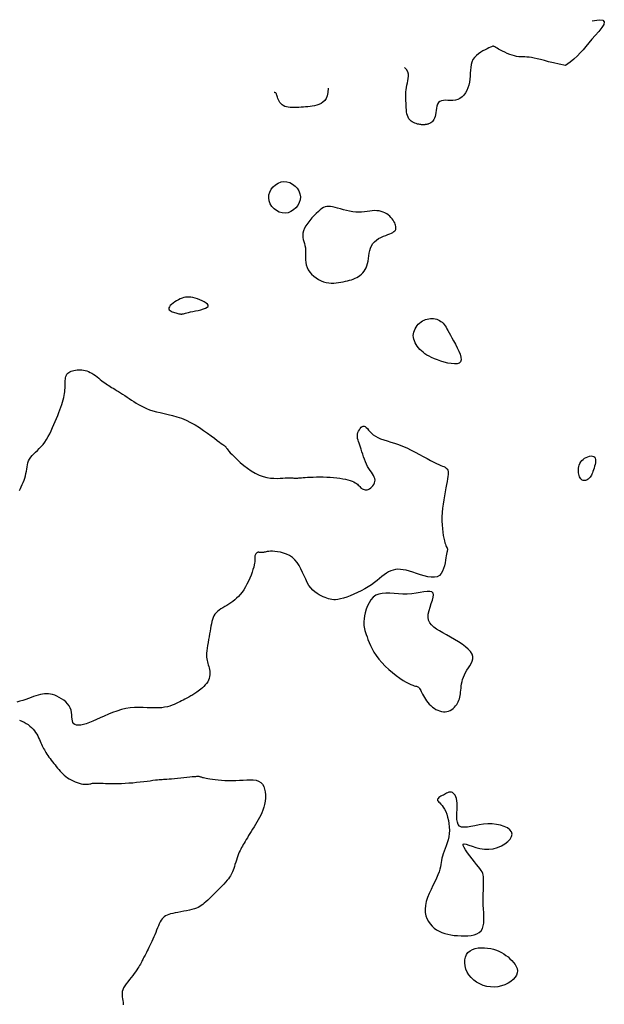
# Model space of a CAD drawing. Header units: millimetres. Extents: x 32690613 to 32693367, y 5343692 to 5344708.
# Tile 931 of 1009: x 32693018 to 32693035, y 5344614 to 5344642. Entities that reach past the tile are written whole.
import ezdxf

# ---------------------------------------------------------------- set-up
doc = ezdxf.new("R2010")
doc.units = ezdxf.units.MM
doc.header["$LTSCALE"] = 20
doc.layers.add('02-DGM_HL_491.00', color=62, linetype='Continuous')

msp = doc.modelspace()

# ---------------------------------------------------------------- linework, layer by layer
at = {"layer": '02-DGM_HL_491.00', "elevation": 491, "flags": 128}
for points in [[(32693034.283, 5344641.818), (32693034.472, 5344641.847), (32693034.579, 5344641.835), (32693034.619, 5344641.79), (32693034.604, 5344641.717), (32693034.548, 5344641.625), (32693034.465, 5344641.52), (32693034.367, 5344641.409), (32693034.269, 5344641.299), (32693034.181, 5344641.196), (32693034.101, 5344641.1), (32693034.025, 5344641.008), (32693033.947, 5344640.92), (32693033.864, 5344640.833), (32693033.77, 5344640.745), (32693033.661, 5344640.656), (32693033.532, 5344640.563)], [(32693033.532, 5344640.563), (32693033.354, 5344640.601), (32693033.197, 5344640.638), (32693033.06, 5344640.672), (32693032.94, 5344640.704), (32693032.834, 5344640.731), (32693032.741, 5344640.755), (32693032.659, 5344640.774), (32693032.585, 5344640.788), (32693032.517, 5344640.797), (32693032.453, 5344640.802), (32693032.394, 5344640.804), (32693032.336, 5344640.805), (32693032.28, 5344640.807), (32693032.223, 5344640.811), (32693032.165, 5344640.819), (32693032.103, 5344640.832), (32693032.038, 5344640.851), (32693031.971, 5344640.876), (32693031.903, 5344640.905), (32693031.836, 5344640.935), (32693031.772, 5344640.967), (32693031.713, 5344640.998), (32693031.66, 5344641.026), (32693031.616, 5344641.05), (32693031.581, 5344641.07), (32693031.554, 5344641.084), (32693031.535, 5344641.094), (32693031.522, 5344641.101), (32693031.515, 5344641.106), (32693031.511, 5344641.108), (32693031.509, 5344641.109), (32693031.509, 5344641.109), (32693031.508, 5344641.109), (32693031.507, 5344641.108), (32693031.502, 5344641.106), (32693031.494, 5344641.102), (32693031.48, 5344641.096), (32693031.459, 5344641.087), (32693031.43, 5344641.074), (32693031.391, 5344641.056), (32693031.342, 5344641.034), (32693031.285, 5344641.007), (32693031.223, 5344640.975), (32693031.159, 5344640.937), (32693031.096, 5344640.894), (32693031.037, 5344640.845), (32693030.985, 5344640.79), (32693030.943, 5344640.729), (32693030.912, 5344640.662), (32693030.892, 5344640.59), (32693030.879, 5344640.514), (32693030.872, 5344640.434), (32693030.867, 5344640.352), (32693030.863, 5344640.269), (32693030.857, 5344640.185), (32693030.845, 5344640.101), (32693030.827, 5344640.02), (32693030.802, 5344639.941), (32693030.77, 5344639.866), (32693030.731, 5344639.798), (32693030.686, 5344639.737), (32693030.636, 5344639.685), (32693030.579, 5344639.643), (32693030.518, 5344639.614), (32693030.451, 5344639.596), (32693030.382, 5344639.589), (32693030.311, 5344639.588), (32693030.241, 5344639.59), (32693030.175, 5344639.592), (32693030.113, 5344639.59), (32693030.058, 5344639.581), (32693030.012, 5344639.561), (32693029.977, 5344639.527), (32693029.951, 5344639.483), (32693029.932, 5344639.43), (32693029.918, 5344639.371), (32693029.908, 5344639.31), (32693029.9, 5344639.248), (32693029.891, 5344639.189), (32693029.881, 5344639.137), (32693029.867, 5344639.092), (32693029.85, 5344639.054), (32693029.831, 5344639.024), (32693029.81, 5344638.999), (32693029.788, 5344638.98), (32693029.765, 5344638.964), (32693029.743, 5344638.952), (32693029.722, 5344638.943), (32693029.702, 5344638.935), (32693029.684, 5344638.928), (32693029.666, 5344638.923), (32693029.65, 5344638.919), (32693029.635, 5344638.916), (32693029.62, 5344638.913), (32693029.605, 5344638.911), (32693029.591, 5344638.91), (32693029.576, 5344638.908), (32693029.56, 5344638.908), (32693029.543, 5344638.907), (32693029.525, 5344638.908), (32693029.505, 5344638.909), (32693029.482, 5344638.912), (32693029.455, 5344638.916), (32693029.426, 5344638.922), (32693029.392, 5344638.929), (32693029.356, 5344638.939), (32693029.319, 5344638.952), (32693029.281, 5344638.968), (32693029.243, 5344638.988), (32693029.208, 5344639.013), (32693029.176, 5344639.043), (32693029.149, 5344639.078), (32693029.126, 5344639.119), (32693029.109, 5344639.165), (32693029.096, 5344639.216), (32693029.086, 5344639.271), (32693029.08, 5344639.329), (32693029.075, 5344639.389), (32693029.072, 5344639.45), (32693029.069, 5344639.513), (32693029.067, 5344639.575), (32693029.065, 5344639.637), (32693029.064, 5344639.7), (32693029.065, 5344639.763), (32693029.067, 5344639.825), (32693029.072, 5344639.888), (32693029.08, 5344639.951), (32693029.091, 5344640.014), (32693029.106, 5344640.077), (32693029.121, 5344640.14), (32693029.133, 5344640.203), (32693029.139, 5344640.266), (32693029.135, 5344640.328), (32693029.118, 5344640.39), (32693029.084, 5344640.451), (32693029.03, 5344640.512)], [(32693026.885, 5344639.928), (32693026.882, 5344639.814), (32693026.864, 5344639.72), (32693026.834, 5344639.645), (32693026.794, 5344639.585), (32693026.745, 5344639.539), (32693026.69, 5344639.504), (32693026.631, 5344639.477), (32693026.569, 5344639.457), (32693026.507, 5344639.44), (32693026.445, 5344639.428), (32693026.383, 5344639.418), (32693026.321, 5344639.41), (32693026.259, 5344639.405), (32693026.196, 5344639.401), (32693026.134, 5344639.398), (32693026.071, 5344639.395), (32693026.009, 5344639.393), (32693025.947, 5344639.392), (32693025.887, 5344639.392), (32693025.829, 5344639.394), (32693025.774, 5344639.4), (32693025.723, 5344639.409), (32693025.676, 5344639.423), (32693025.634, 5344639.443), (32693025.598, 5344639.469), (32693025.567, 5344639.5), (32693025.541, 5344639.534), (32693025.519, 5344639.57), (32693025.5, 5344639.607), (32693025.485, 5344639.643), (32693025.473, 5344639.677), (32693025.463, 5344639.708), (32693025.454, 5344639.734), (32693025.446, 5344639.756), (32693025.439, 5344639.773), (32693025.43, 5344639.787), (32693025.421, 5344639.797), (32693025.41, 5344639.804), (32693025.396, 5344639.808), (32693025.378, 5344639.81)], [(32693018.251, 5344628.682), (32693018.275, 5344628.731), (32693018.3, 5344628.785), (32693018.327, 5344628.842), (32693018.353, 5344628.901), (32693018.377, 5344628.963), (32693018.4, 5344629.026), (32693018.418, 5344629.089), (32693018.432, 5344629.152), (32693018.443, 5344629.214), (32693018.453, 5344629.276), (32693018.463, 5344629.336), (32693018.474, 5344629.395), (32693018.488, 5344629.452), (32693018.507, 5344629.506), (32693018.533, 5344629.558), (32693018.566, 5344629.607), (32693018.606, 5344629.654), (32693018.651, 5344629.7), (32693018.7, 5344629.748), (32693018.752, 5344629.796), (32693018.805, 5344629.848), (32693018.858, 5344629.904), (32693018.91, 5344629.966), (32693018.96, 5344630.033), (32693019.008, 5344630.107), (32693019.053, 5344630.185), (32693019.096, 5344630.266), (32693019.138, 5344630.35), (32693019.177, 5344630.436), (32693019.215, 5344630.522), (32693019.252, 5344630.608), (32693019.287, 5344630.692), (32693019.32, 5344630.775), (32693019.352, 5344630.855), (32693019.381, 5344630.933), (32693019.408, 5344631.009), (32693019.433, 5344631.081), (32693019.455, 5344631.15), (32693019.473, 5344631.215), (32693019.488, 5344631.276), (32693019.501, 5344631.334), (32693019.51, 5344631.388), (32693019.517, 5344631.44), (32693019.522, 5344631.489), (32693019.526, 5344631.537), (32693019.528, 5344631.582), (32693019.529, 5344631.627), (32693019.53, 5344631.671), (32693019.531, 5344631.714), (32693019.533, 5344631.756), (32693019.536, 5344631.795), (32693019.542, 5344631.833), (32693019.55, 5344631.868), (32693019.563, 5344631.901), (32693019.58, 5344631.93), (32693019.603, 5344631.956), (32693019.63, 5344631.978), (32693019.661, 5344631.998), (32693019.696, 5344632.014), (32693019.734, 5344632.027), (32693019.774, 5344632.038), (32693019.817, 5344632.046), (32693019.86, 5344632.051), (32693019.905, 5344632.054), (32693019.95, 5344632.055), (32693019.996, 5344632.052), (32693020.042, 5344632.046), (32693020.089, 5344632.037), (32693020.136, 5344632.023), (32693020.184, 5344632.006), (32693020.231, 5344631.983), (32693020.279, 5344631.956), (32693020.327, 5344631.925), (32693020.375, 5344631.891), (32693020.421, 5344631.855), (32693020.467, 5344631.818), (32693020.512, 5344631.782), (32693020.555, 5344631.747), (32693020.596, 5344631.714), (32693020.636, 5344631.685), (32693020.674, 5344631.659), (32693020.711, 5344631.634), (32693020.749, 5344631.611), (32693020.788, 5344631.587), (32693020.828, 5344631.563), (32693020.871, 5344631.538), (32693020.917, 5344631.51), (32693020.967, 5344631.479), (32693021.021, 5344631.445), (32693021.077, 5344631.409), (32693021.136, 5344631.371), (32693021.197, 5344631.331), (32693021.26, 5344631.29), (32693021.323, 5344631.248), (32693021.388, 5344631.206), (32693021.452, 5344631.164), (32693021.517, 5344631.123), (32693021.584, 5344631.082), (32693021.655, 5344631.042), (32693021.729, 5344631.005), (32693021.807, 5344630.97), (32693021.892, 5344630.937), (32693021.983, 5344630.908), (32693022.082, 5344630.882), (32693022.187, 5344630.858), (32693022.298, 5344630.833), (32693022.414, 5344630.807), (32693022.535, 5344630.777), (32693022.658, 5344630.742), (32693022.784, 5344630.699), (32693022.911, 5344630.646), (32693023.038, 5344630.584), (32693023.164, 5344630.513), (32693023.286, 5344630.436), (32693023.403, 5344630.358), (32693023.514, 5344630.28), (32693023.615, 5344630.205), (32693023.706, 5344630.137), (32693023.783, 5344630.078), (32693023.847, 5344630.03), (32693023.898, 5344629.993), (32693023.938, 5344629.964), (32693023.968, 5344629.943), (32693023.99, 5344629.928), (32693024.006, 5344629.916), (32693024.016, 5344629.907), (32693024.024, 5344629.899), (32693024.03, 5344629.889), (32693024.037, 5344629.878), (32693024.046, 5344629.862), (32693024.06, 5344629.842), (32693024.08, 5344629.815), (32693024.108, 5344629.78), (32693024.148, 5344629.736), (32693024.199, 5344629.682), (32693024.265, 5344629.616), (32693024.343, 5344629.542), (32693024.431, 5344629.462), (32693024.528, 5344629.381), (32693024.631, 5344629.302), (32693024.739, 5344629.228), (32693024.849, 5344629.162), (32693024.959, 5344629.108), (32693025.067, 5344629.068), (32693025.172, 5344629.042), (32693025.274, 5344629.026), (32693025.37, 5344629.019), (32693025.461, 5344629.018), (32693025.545, 5344629.021), (32693025.621, 5344629.026), (32693025.688, 5344629.031), (32693025.746, 5344629.034), (32693025.795, 5344629.035), (32693025.836, 5344629.034), (32693025.871, 5344629.032), (32693025.901, 5344629.029), (32693025.927, 5344629.027), (32693025.95, 5344629.024), (32693025.972, 5344629.023), (32693025.993, 5344629.023), (32693026.015, 5344629.023), (32693026.039, 5344629.025), (32693026.067, 5344629.028), (32693026.1, 5344629.031), (32693026.14, 5344629.035), (32693026.188, 5344629.039), (32693026.245, 5344629.043), (32693026.312, 5344629.048), (32693026.389, 5344629.051), (32693026.473, 5344629.055), (32693026.563, 5344629.057), (32693026.657, 5344629.058), (32693026.753, 5344629.057), (32693026.85, 5344629.055), (32693026.946, 5344629.05), (32693027.039, 5344629.043), (32693027.129, 5344629.033), (32693027.215, 5344629.022), (32693027.296, 5344629.008), (32693027.372, 5344628.993), (32693027.441, 5344628.976), (32693027.504, 5344628.957), (32693027.559, 5344628.938), (32693027.605, 5344628.917), (32693027.645, 5344628.896), (32693027.679, 5344628.874), (32693027.708, 5344628.852), (32693027.733, 5344628.83), (32693027.756, 5344628.808), (32693027.778, 5344628.786), (32693027.799, 5344628.766), (32693027.821, 5344628.747), (32693027.844, 5344628.729), (32693027.869, 5344628.714), (32693027.894, 5344628.703), (32693027.922, 5344628.696), (32693027.95, 5344628.694), (32693027.98, 5344628.697), (32693028.012, 5344628.707), (32693028.046, 5344628.725), (32693028.08, 5344628.749), (32693028.112, 5344628.778), (32693028.142, 5344628.811), (32693028.167, 5344628.848), (32693028.187, 5344628.888), (32693028.199, 5344628.929), (32693028.202, 5344628.971), (32693028.196, 5344629.012), (32693028.18, 5344629.054), (32693028.158, 5344629.097), (32693028.13, 5344629.142), (32693028.098, 5344629.189), (32693028.064, 5344629.239), (32693028.029, 5344629.293), (32693027.995, 5344629.352), (32693027.963, 5344629.415), (32693027.934, 5344629.483), (32693027.907, 5344629.553), (32693027.882, 5344629.624), (32693027.858, 5344629.695), (32693027.835, 5344629.764), (32693027.814, 5344629.83), (32693027.794, 5344629.892), (32693027.774, 5344629.948), (32693027.755, 5344629.999), (32693027.739, 5344630.046), (32693027.725, 5344630.09), (32693027.715, 5344630.132), (32693027.709, 5344630.172), (32693027.709, 5344630.213), (32693027.713, 5344630.254), (32693027.724, 5344630.297), (32693027.741, 5344630.339), (32693027.762, 5344630.379), (32693027.787, 5344630.415), (32693027.814, 5344630.445), (32693027.843, 5344630.467), (32693027.872, 5344630.48), (32693027.901, 5344630.48), (32693027.929, 5344630.467), (32693027.957, 5344630.443), (32693027.987, 5344630.41), (32693028.02, 5344630.37), (32693028.057, 5344630.326), (32693028.1, 5344630.28), (32693028.151, 5344630.236), (32693028.21, 5344630.194), (32693028.279, 5344630.157), (32693028.357, 5344630.125), (32693028.444, 5344630.094), (32693028.538, 5344630.064), (32693028.639, 5344630.034), (32693028.745, 5344630), (32693028.856, 5344629.962), (32693028.971, 5344629.918), (32693029.089, 5344629.867), (32693029.208, 5344629.81), (32693029.326, 5344629.75), (32693029.442, 5344629.689), (32693029.553, 5344629.628), (32693029.658, 5344629.57), (32693029.755, 5344629.517), (32693029.843, 5344629.472), (32693029.919, 5344629.434), (32693029.985, 5344629.405), (32693030.041, 5344629.381), (32693030.088, 5344629.362), (32693030.128, 5344629.345), (32693030.16, 5344629.33), (32693030.186, 5344629.314), (32693030.207, 5344629.295), (32693030.224, 5344629.273), (32693030.236, 5344629.246), (32693030.244, 5344629.213), (32693030.247, 5344629.174), (32693030.247, 5344629.127), (32693030.243, 5344629.071), (32693030.234, 5344629.006), (32693030.221, 5344628.93), (32693030.205, 5344628.844), (32693030.185, 5344628.748), (32693030.165, 5344628.644), (32693030.143, 5344628.533), (32693030.123, 5344628.418), (32693030.105, 5344628.299), (32693030.09, 5344628.179), (32693030.08, 5344628.058), (32693030.075, 5344627.94), (32693030.075, 5344627.824), (32693030.08, 5344627.713), (32693030.088, 5344627.608), (32693030.099, 5344627.51), (32693030.112, 5344627.42), (32693030.127, 5344627.34), (32693030.142, 5344627.272), (32693030.157, 5344627.216), (32693030.171, 5344627.172), (32693030.184, 5344627.136), (32693030.196, 5344627.109), (32693030.207, 5344627.087), (32693030.216, 5344627.07), (32693030.222, 5344627.056), (32693030.226, 5344627.043), (32693030.227, 5344627.029), (32693030.226, 5344627.013), (32693030.223, 5344626.993), (32693030.217, 5344626.969), (32693030.21, 5344626.939), (32693030.202, 5344626.901), (32693030.193, 5344626.854), (32693030.183, 5344626.796), (32693030.173, 5344626.728), (32693030.16, 5344626.652), (32693030.144, 5344626.573), (32693030.121, 5344626.494), (32693030.092, 5344626.42), (32693030.053, 5344626.354), (32693030.004, 5344626.302), (32693029.941, 5344626.266), (32693029.865, 5344626.249), (32693029.777, 5344626.25), (32693029.681, 5344626.265), (32693029.578, 5344626.291), (32693029.472, 5344626.322), (32693029.366, 5344626.358), (32693029.262, 5344626.392), (32693029.164, 5344626.423), (32693029.073, 5344626.447), (32693028.989, 5344626.463), (32693028.911, 5344626.472), (32693028.838, 5344626.473), (32693028.77, 5344626.466), (32693028.705, 5344626.452), (32693028.642, 5344626.43), (32693028.581, 5344626.4), (32693028.519, 5344626.363), (32693028.457, 5344626.319), (32693028.394, 5344626.269), (32693028.327, 5344626.216), (32693028.257, 5344626.159), (32693028.182, 5344626.101), (32693028.101, 5344626.042), (32693028.013, 5344625.984), (32693027.918, 5344625.927), (32693027.817, 5344625.873), (32693027.714, 5344625.823), (32693027.61, 5344625.776), (32693027.507, 5344625.734), (32693027.409, 5344625.698), (32693027.317, 5344625.669), (32693027.234, 5344625.646), (32693027.162, 5344625.631), (32693027.099, 5344625.624), (32693027.044, 5344625.622), (32693026.994, 5344625.627), (32693026.947, 5344625.636), (32693026.902, 5344625.65), (32693026.856, 5344625.667), (32693026.807, 5344625.686), (32693026.754, 5344625.708), (32693026.698, 5344625.733), (32693026.639, 5344625.763), (32693026.579, 5344625.798), (32693026.519, 5344625.841), (32693026.46, 5344625.891), (32693026.404, 5344625.951), (32693026.352, 5344626.021), (32693026.304, 5344626.103), (32693026.26, 5344626.193), (32693026.217, 5344626.289), (32693026.173, 5344626.388), (32693026.128, 5344626.485), (32693026.078, 5344626.579), (32693026.023, 5344626.666), (32693025.96, 5344626.743), (32693025.888, 5344626.806), (32693025.81, 5344626.858), (32693025.727, 5344626.899), (32693025.642, 5344626.929), (32693025.558, 5344626.952), (32693025.476, 5344626.966), (32693025.401, 5344626.975), (32693025.333, 5344626.979), (32693025.276, 5344626.978), (32693025.228, 5344626.975), (32693025.187, 5344626.97), (32693025.154, 5344626.963), (32693025.126, 5344626.956), (32693025.102, 5344626.949), (32693025.081, 5344626.943), (32693025.061, 5344626.94), (32693025.042, 5344626.939), (32693025.023, 5344626.94), (32693025.005, 5344626.942), (32693024.986, 5344626.945), (32693024.969, 5344626.948), (32693024.952, 5344626.95), (32693024.935, 5344626.95), (32693024.92, 5344626.947), (32693024.905, 5344626.94), (32693024.89, 5344626.931), (32693024.877, 5344626.919), (32693024.866, 5344626.904), (32693024.856, 5344626.888), (32693024.847, 5344626.869), (32693024.841, 5344626.849), (32693024.837, 5344626.828), (32693024.836, 5344626.806), (32693024.835, 5344626.782), (32693024.836, 5344626.755), (32693024.835, 5344626.724), (32693024.833, 5344626.687), (32693024.828, 5344626.645), (32693024.819, 5344626.595), (32693024.805, 5344626.536), (32693024.785, 5344626.469), (32693024.76, 5344626.393), (32693024.731, 5344626.313), (32693024.696, 5344626.229), (32693024.658, 5344626.144), (32693024.617, 5344626.06), (32693024.573, 5344625.979), (32693024.527, 5344625.903), (32693024.479, 5344625.833), (32693024.429, 5344625.771), (32693024.378, 5344625.714), (32693024.326, 5344625.663), (32693024.273, 5344625.616), (32693024.219, 5344625.573), (32693024.164, 5344625.534), (32693024.108, 5344625.498), (32693024.052, 5344625.463), (32693023.997, 5344625.43), (32693023.942, 5344625.398), (32693023.89, 5344625.365), (32693023.841, 5344625.332), (32693023.796, 5344625.296), (32693023.755, 5344625.259), (32693023.721, 5344625.218), (32693023.692, 5344625.173), (32693023.669, 5344625.124), (32693023.65, 5344625.071), (32693023.635, 5344625.014), (32693023.622, 5344624.952), (32693023.61, 5344624.887), (32693023.599, 5344624.818), (32693023.586, 5344624.744), (32693023.572, 5344624.667), (32693023.557, 5344624.587), (32693023.542, 5344624.506), (32693023.527, 5344624.425), (32693023.513, 5344624.346), (32693023.502, 5344624.269), (32693023.493, 5344624.197), (32693023.487, 5344624.131), (32693023.486, 5344624.072), (32693023.489, 5344624.019), (32693023.494, 5344623.971), (32693023.502, 5344623.926), (32693023.512, 5344623.884), (32693023.523, 5344623.842), (32693023.535, 5344623.801), (32693023.547, 5344623.759), (32693023.558, 5344623.714), (32693023.567, 5344623.668), (32693023.574, 5344623.62), (32693023.578, 5344623.571), (32693023.578, 5344623.521), (32693023.572, 5344623.471), (32693023.561, 5344623.422), (32693023.543, 5344623.374), (32693023.518, 5344623.327), (32693023.487, 5344623.281), (32693023.451, 5344623.238), (32693023.411, 5344623.197), (32693023.37, 5344623.159), (32693023.329, 5344623.123), (32693023.289, 5344623.091), (32693023.251, 5344623.063), (32693023.216, 5344623.038), (32693023.185, 5344623.016), (32693023.156, 5344622.997), (32693023.129, 5344622.98), (32693023.102, 5344622.964), (32693023.075, 5344622.948), (32693023.047, 5344622.933), (32693023.018, 5344622.916), (32693022.986, 5344622.899), (32693022.952, 5344622.88), (32693022.915, 5344622.86), (32693022.875, 5344622.839), (32693022.833, 5344622.817), (32693022.788, 5344622.794), (32693022.741, 5344622.77), (32693022.691, 5344622.745), (32693022.639, 5344622.72), (32693022.583, 5344622.695), (32693022.523, 5344622.671), (32693022.459, 5344622.649), (32693022.389, 5344622.63), (32693022.313, 5344622.614), (32693022.231, 5344622.602), (32693022.141, 5344622.596), (32693022.043, 5344622.595), (32693021.939, 5344622.598), (32693021.828, 5344622.602), (32693021.713, 5344622.606), (32693021.594, 5344622.608), (32693021.472, 5344622.605), (32693021.349, 5344622.595), (32693021.224, 5344622.577), (32693021.101, 5344622.548), (32693020.978, 5344622.51), (32693020.857, 5344622.466), (32693020.739, 5344622.418), (32693020.623, 5344622.367), (32693020.512, 5344622.317), (32693020.405, 5344622.268), (32693020.304, 5344622.224), (32693020.209, 5344622.186), (32693020.12, 5344622.155), (32693020.039, 5344622.132), (32693019.966, 5344622.117), (32693019.901, 5344622.111), (32693019.847, 5344622.114), (32693019.802, 5344622.128), (32693019.768, 5344622.153), (32693019.746, 5344622.188), (32693019.732, 5344622.234), (32693019.724, 5344622.286), (32693019.719, 5344622.345), (32693019.714, 5344622.407), (32693019.706, 5344622.472), (32693019.692, 5344622.536), (32693019.67, 5344622.599), (32693019.637, 5344622.659), (32693019.595, 5344622.715), (32693019.544, 5344622.766), (32693019.488, 5344622.813), (32693019.427, 5344622.855), (32693019.364, 5344622.892), (32693019.3, 5344622.924), (32693019.237, 5344622.949), (32693019.177, 5344622.969), (32693019.118, 5344622.983), (32693019.062, 5344622.991), (32693019.006, 5344622.993), (32693018.95, 5344622.991), (32693018.893, 5344622.984), (32693018.835, 5344622.972), (32693018.774, 5344622.955), (32693018.711, 5344622.935), (32693018.645, 5344622.911), (32693018.575, 5344622.886), (32693018.502, 5344622.859), (32693018.425, 5344622.832), (32693018.345, 5344622.806), (32693018.26, 5344622.781), (32693018.172, 5344622.76)], [(32693018.252, 5344622.251), (32693018.32, 5344622.226), (32693018.382, 5344622.198), (32693018.441, 5344622.165), (32693018.494, 5344622.128), (32693018.544, 5344622.089), (32693018.589, 5344622.047), (32693018.631, 5344622.002), (32693018.668, 5344621.956), (32693018.702, 5344621.909), (32693018.732, 5344621.86), (32693018.76, 5344621.812), (32693018.785, 5344621.763), (32693018.809, 5344621.715), (32693018.83, 5344621.669), (32693018.85, 5344621.624), (32693018.869, 5344621.581), (32693018.888, 5344621.54), (32693018.907, 5344621.5), (32693018.926, 5344621.461), (32693018.946, 5344621.422), (32693018.967, 5344621.384), (32693018.99, 5344621.345), (32693019.015, 5344621.305), (32693019.043, 5344621.263), (32693019.073, 5344621.221), (32693019.105, 5344621.178), (32693019.139, 5344621.134), (32693019.174, 5344621.089), (32693019.209, 5344621.045), (32693019.245, 5344621.001), (32693019.28, 5344620.957), (32693019.315, 5344620.915), (32693019.35, 5344620.872), (32693019.386, 5344620.831), (32693019.423, 5344620.791), (32693019.461, 5344620.753), (32693019.502, 5344620.715), (32693019.546, 5344620.68), (32693019.593, 5344620.645), (32693019.645, 5344620.613), (32693019.699, 5344620.583), (32693019.755, 5344620.555), (32693019.812, 5344620.53), (32693019.869, 5344620.508), (32693019.925, 5344620.49), (32693019.978, 5344620.476), (32693020.027, 5344620.466), (32693020.072, 5344620.461), (32693020.113, 5344620.459), (32693020.15, 5344620.461), (32693020.183, 5344620.465), (32693020.215, 5344620.47), (32693020.243, 5344620.477), (32693020.27, 5344620.483), (32693020.296, 5344620.488), (32693020.321, 5344620.491), (32693020.347, 5344620.493), (32693020.375, 5344620.494), (32693020.406, 5344620.494), (32693020.441, 5344620.493), (32693020.483, 5344620.491), (32693020.532, 5344620.489), (32693020.59, 5344620.487), (32693020.657, 5344620.485), (32693020.734, 5344620.484), (32693020.818, 5344620.483), (32693020.909, 5344620.483), (32693021.005, 5344620.484), (32693021.105, 5344620.486), (32693021.209, 5344620.491), (32693021.314, 5344620.497), (32693021.42, 5344620.505), (32693021.525, 5344620.515), (32693021.628, 5344620.527), (32693021.727, 5344620.538), (32693021.821, 5344620.55), (32693021.907, 5344620.561), (32693021.985, 5344620.572), (32693022.053, 5344620.58), (32693022.11, 5344620.586), (32693022.158, 5344620.591), (32693022.201, 5344620.594), (32693022.241, 5344620.597), (32693022.281, 5344620.599), (32693022.325, 5344620.602), (32693022.375, 5344620.605), (32693022.435, 5344620.61), (32693022.506, 5344620.617), (32693022.586, 5344620.624), (32693022.673, 5344620.633), (32693022.762, 5344620.642), (32693022.85, 5344620.651), (32693022.935, 5344620.66), (32693023.014, 5344620.668), (32693023.082, 5344620.674), (32693023.138, 5344620.679), (32693023.183, 5344620.682), (32693023.218, 5344620.684), (32693023.246, 5344620.684), (32693023.267, 5344620.683), (32693023.285, 5344620.68), (32693023.3, 5344620.677), (32693023.315, 5344620.672), (32693023.332, 5344620.667), (32693023.35, 5344620.661), (32693023.373, 5344620.654), (32693023.4, 5344620.646), (32693023.434, 5344620.638), (32693023.474, 5344620.629), (32693023.523, 5344620.62), (32693023.581, 5344620.61), (32693023.649, 5344620.6), (32693023.726, 5344620.591), (32693023.811, 5344620.582), (32693023.902, 5344620.574), (32693023.998, 5344620.568), (32693024.099, 5344620.565), (32693024.201, 5344620.564), (32693024.305, 5344620.566), (32693024.409, 5344620.572), (32693024.511, 5344620.578), (32693024.61, 5344620.584), (32693024.704, 5344620.587), (32693024.792, 5344620.583), (32693024.872, 5344620.571), (32693024.942, 5344620.549), (32693025.002, 5344620.514), (32693025.05, 5344620.464), (32693025.086, 5344620.401), (32693025.112, 5344620.328), (32693025.127, 5344620.248), (32693025.134, 5344620.162), (32693025.133, 5344620.073), (32693025.124, 5344619.985), (32693025.11, 5344619.899), (32693025.089, 5344619.817), (32693025.065, 5344619.74), (32693025.036, 5344619.666), (32693025.003, 5344619.596), (32693024.968, 5344619.528), (32693024.931, 5344619.462), (32693024.893, 5344619.397), (32693024.854, 5344619.333), (32693024.815, 5344619.269), (32693024.776, 5344619.205), (32693024.738, 5344619.143), (32693024.7, 5344619.082), (32693024.664, 5344619.023), (32693024.63, 5344618.966), (32693024.597, 5344618.913), (32693024.566, 5344618.863), (32693024.538, 5344618.816), (32693024.512, 5344618.773), (32693024.488, 5344618.731), (32693024.465, 5344618.691), (32693024.443, 5344618.649), (32693024.422, 5344618.606), (32693024.402, 5344618.561), (32693024.382, 5344618.511), (32693024.362, 5344618.458), (32693024.342, 5344618.4), (32693024.322, 5344618.341), (32693024.302, 5344618.28), (32693024.282, 5344618.22), (32693024.264, 5344618.162), (32693024.245, 5344618.107), (32693024.228, 5344618.057), (32693024.211, 5344618.012), (32693024.195, 5344617.972), (32693024.176, 5344617.934), (32693024.155, 5344617.896), (32693024.13, 5344617.859), (32693024.099, 5344617.818), (32693024.063, 5344617.774), (32693024.018, 5344617.724), (32693023.965, 5344617.667), (32693023.906, 5344617.605), (32693023.841, 5344617.539), (32693023.774, 5344617.471), (32693023.706, 5344617.404), (32693023.639, 5344617.338), (32693023.576, 5344617.277), (32693023.519, 5344617.221), (32693023.468, 5344617.173), (32693023.422, 5344617.131), (32693023.38, 5344617.095), (32693023.339, 5344617.065), (32693023.297, 5344617.039), (32693023.252, 5344617.016), (32693023.202, 5344616.995), (32693023.144, 5344616.976), (32693023.078, 5344616.959), (32693023.005, 5344616.942), (32693022.927, 5344616.925), (32693022.846, 5344616.909), (32693022.765, 5344616.893), (32693022.685, 5344616.878), (32693022.61, 5344616.863), (32693022.541, 5344616.848), (32693022.48, 5344616.833), (32693022.426, 5344616.817), (32693022.38, 5344616.799), (32693022.339, 5344616.778), (32693022.303, 5344616.755), (32693022.271, 5344616.727), (32693022.241, 5344616.694), (32693022.214, 5344616.655), (32693022.188, 5344616.61), (32693022.162, 5344616.559), (32693022.137, 5344616.503), (32693022.112, 5344616.443), (32693022.087, 5344616.381), (32693022.062, 5344616.317), (32693022.037, 5344616.253), (32693022.011, 5344616.189), (32693021.984, 5344616.126), (32693021.956, 5344616.065), (32693021.929, 5344616.006), (32693021.901, 5344615.95), (32693021.875, 5344615.896), (32693021.849, 5344615.846), (32693021.825, 5344615.799), (32693021.803, 5344615.756), (32693021.783, 5344615.718), (32693021.764, 5344615.683), (32693021.748, 5344615.65), (32693021.732, 5344615.62), (32693021.716, 5344615.59), (32693021.701, 5344615.561), (32693021.686, 5344615.532), (32693021.67, 5344615.501), (32693021.653, 5344615.468), (32693021.634, 5344615.432), (32693021.613, 5344615.395), (32693021.589, 5344615.355), (32693021.563, 5344615.312), (32693021.533, 5344615.266), (32693021.499, 5344615.218), (32693021.461, 5344615.167), (32693021.418, 5344615.112), (32693021.372, 5344615.056), (32693021.326, 5344614.998), (32693021.28, 5344614.939), (32693021.237, 5344614.881), (32693021.198, 5344614.823), (32693021.166, 5344614.766), (32693021.142, 5344614.712), (32693021.128, 5344614.66), (32693021.123, 5344614.611), (32693021.123, 5344614.562), (32693021.128, 5344614.513), (32693021.135, 5344614.463), (32693021.142, 5344614.411), (32693021.148, 5344614.355), (32693021.149, 5344614.295)]]:
    msp.add_lwpolyline(points, dxfattribs=at)
for points in [[(32693025.652, 5344637.322), (32693025.735, 5344637.315), (32693025.817, 5344637.29), (32693025.893, 5344637.249), (32693025.963, 5344637.195), (32693026.022, 5344637.13), (32693026.069, 5344637.057), (32693026.1, 5344636.978), (32693026.114, 5344636.895), (32693026.107, 5344636.812), (32693026.082, 5344636.731), (32693026.041, 5344636.654), (32693025.987, 5344636.584), (32693025.922, 5344636.525), (32693025.848, 5344636.478), (32693025.769, 5344636.447), (32693025.687, 5344636.434), (32693025.604, 5344636.44), (32693025.522, 5344636.465), (32693025.445, 5344636.506), (32693025.376, 5344636.561), (32693025.317, 5344636.626), (32693025.27, 5344636.699), (32693025.239, 5344636.778), (32693025.225, 5344636.86), (32693025.232, 5344636.944), (32693025.257, 5344637.025), (32693025.298, 5344637.102), (32693025.352, 5344637.171), (32693025.417, 5344637.231), (32693025.49, 5344637.277), (32693025.57, 5344637.309)], [(32693028.616, 5344635.859), (32693028.662, 5344635.879), (32693028.7, 5344635.899), (32693028.73, 5344635.918), (32693028.754, 5344635.938), (32693028.771, 5344635.959), (32693028.781, 5344635.982), (32693028.787, 5344636.006), (32693028.788, 5344636.034), (32693028.785, 5344636.064), (32693028.778, 5344636.096), (32693028.766, 5344636.131), (32693028.751, 5344636.167), (32693028.732, 5344636.204), (32693028.708, 5344636.242), (32693028.68, 5344636.279), (32693028.648, 5344636.316), (32693028.611, 5344636.351), (32693028.571, 5344636.385), (32693028.527, 5344636.416), (32693028.479, 5344636.443), (32693028.427, 5344636.467), (32693028.372, 5344636.485), (32693028.314, 5344636.498), (32693028.253, 5344636.505), (32693028.188, 5344636.506), (32693028.122, 5344636.501), (32693028.052, 5344636.493), (32693027.979, 5344636.483), (32693027.904, 5344636.474), (32693027.826, 5344636.467), (32693027.745, 5344636.463), (32693027.662, 5344636.466), (32693027.576, 5344636.476), (32693027.489, 5344636.491), (32693027.402, 5344636.511), (32693027.316, 5344636.533), (32693027.233, 5344636.556), (32693027.155, 5344636.578), (32693027.081, 5344636.597), (32693027.014, 5344636.613), (32693026.955, 5344636.622), (32693026.902, 5344636.625), (32693026.853, 5344636.621), (32693026.807, 5344636.61), (32693026.763, 5344636.591), (32693026.717, 5344636.564), (32693026.669, 5344636.528), (32693026.616, 5344636.484), (32693026.558, 5344636.43), (32693026.496, 5344636.369), (32693026.434, 5344636.302), (32693026.373, 5344636.231), (32693026.316, 5344636.158), (32693026.265, 5344636.084), (32693026.224, 5344636.012), (32693026.195, 5344635.942), (32693026.18, 5344635.877), (32693026.176, 5344635.815), (32693026.181, 5344635.756), (32693026.193, 5344635.699), (32693026.208, 5344635.642), (32693026.225, 5344635.585), (32693026.241, 5344635.527), (32693026.252, 5344635.466), (32693026.257, 5344635.402), (32693026.258, 5344635.336), (32693026.257, 5344635.267), (32693026.256, 5344635.197), (32693026.257, 5344635.127), (32693026.264, 5344635.056), (32693026.277, 5344634.986), (32693026.299, 5344634.918), (32693026.332, 5344634.851), (32693026.375, 5344634.787), (32693026.427, 5344634.727), (32693026.486, 5344634.672), (32693026.55, 5344634.622), (32693026.619, 5344634.579), (32693026.69, 5344634.542), (32693026.763, 5344634.514), (32693026.835, 5344634.494), (32693026.906, 5344634.482), (32693026.977, 5344634.477), (32693027.047, 5344634.478), (32693027.115, 5344634.483), (32693027.182, 5344634.492), (32693027.247, 5344634.503), (32693027.311, 5344634.515), (32693027.371, 5344634.529), (32693027.43, 5344634.542), (32693027.487, 5344634.557), (32693027.541, 5344634.574), (32693027.593, 5344634.592), (32693027.643, 5344634.613), (32693027.69, 5344634.636), (32693027.736, 5344634.663), (32693027.779, 5344634.694), (32693027.82, 5344634.728), (32693027.858, 5344634.766), (32693027.893, 5344634.809), (32693027.924, 5344634.856), (32693027.952, 5344634.908), (32693027.975, 5344634.966), (32693027.993, 5344635.028), (32693028.007, 5344635.096), (32693028.019, 5344635.168), (32693028.029, 5344635.241), (32693028.041, 5344635.316), (32693028.055, 5344635.389), (32693028.075, 5344635.46), (32693028.102, 5344635.526), (32693028.138, 5344635.586), (32693028.185, 5344635.638), (32693028.241, 5344635.684), (32693028.302, 5344635.724), (32693028.368, 5344635.758), (32693028.434, 5344635.788), (32693028.499, 5344635.814), (32693028.561, 5344635.837)], [(32693023.167, 5344634.056), (32693023.106, 5344634.072), (32693023.05, 5344634.082), (32693022.997, 5344634.088), (32693022.946, 5344634.089), (32693022.898, 5344634.084), (32693022.849, 5344634.075), (32693022.8, 5344634.06), (32693022.75, 5344634.039), (32693022.698, 5344634.014), (32693022.646, 5344633.985), (32693022.595, 5344633.952), (32693022.547, 5344633.918), (32693022.506, 5344633.883), (32693022.471, 5344633.848), (32693022.447, 5344633.814), (32693022.434, 5344633.784), (32693022.433, 5344633.757), (32693022.444, 5344633.733), (32693022.465, 5344633.713), (32693022.492, 5344633.695), (32693022.524, 5344633.68), (32693022.558, 5344633.667), (32693022.593, 5344633.655), (32693022.627, 5344633.645), (32693022.656, 5344633.637), (32693022.683, 5344633.629), (32693022.706, 5344633.623), (32693022.726, 5344633.618), (32693022.745, 5344633.615), (32693022.762, 5344633.613), (32693022.777, 5344633.612), (32693022.792, 5344633.613), (32693022.807, 5344633.615), (32693022.823, 5344633.618), (32693022.842, 5344633.624), (32693022.866, 5344633.63), (32693022.895, 5344633.638), (32693022.931, 5344633.648), (32693022.977, 5344633.658), (32693023.033, 5344633.671), (32693023.101, 5344633.684), (32693023.176, 5344633.699), (32693023.253, 5344633.716), (32693023.33, 5344633.734), (32693023.4, 5344633.755), (32693023.459, 5344633.777), (32693023.503, 5344633.802), (32693023.528, 5344633.829), (32693023.529, 5344633.858), (32693023.509, 5344633.889), (32693023.473, 5344633.921), (32693023.423, 5344633.952), (32693023.364, 5344633.982), (32693023.299, 5344634.01), (32693023.232, 5344634.035)], [(32693030.595, 5344632.281), (32693030.557, 5344632.244), (32693030.498, 5344632.225), (32693030.422, 5344632.219), (32693030.335, 5344632.226), (32693030.239, 5344632.243), (32693030.14, 5344632.267), (32693030.041, 5344632.297), (32693029.947, 5344632.329), (32693029.862, 5344632.362), (32693029.785, 5344632.396), (32693029.715, 5344632.431), (32693029.653, 5344632.467), (32693029.596, 5344632.504), (32693029.545, 5344632.543), (32693029.499, 5344632.583), (32693029.456, 5344632.626), (32693029.417, 5344632.67), (32693029.382, 5344632.715), (32693029.351, 5344632.763), (32693029.324, 5344632.811), (32693029.302, 5344632.86), (32693029.286, 5344632.91), (32693029.276, 5344632.96), (32693029.273, 5344633.01), (32693029.276, 5344633.06), (32693029.286, 5344633.109), (32693029.302, 5344633.157), (32693029.323, 5344633.204), (32693029.349, 5344633.248), (32693029.379, 5344633.289), (32693029.412, 5344633.328), (32693029.449, 5344633.362), (32693029.488, 5344633.393), (32693029.529, 5344633.42), (32693029.572, 5344633.442), (32693029.615, 5344633.46), (32693029.66, 5344633.474), (32693029.706, 5344633.483), (32693029.751, 5344633.489), (32693029.796, 5344633.489), (32693029.841, 5344633.486), (32693029.885, 5344633.478), (32693029.927, 5344633.466), (32693029.968, 5344633.45), (32693030.007, 5344633.431), (32693030.043, 5344633.408), (32693030.077, 5344633.383), (32693030.108, 5344633.354), (32693030.137, 5344633.322), (32693030.163, 5344633.287), (32693030.188, 5344633.247), (32693030.215, 5344633.202), (32693030.243, 5344633.15), (32693030.274, 5344633.091), (32693030.31, 5344633.023), (32693030.352, 5344632.946), (32693030.399, 5344632.86), (32693030.45, 5344632.768), (32693030.5, 5344632.672), (32693030.545, 5344632.578), (32693030.581, 5344632.488), (32693030.604, 5344632.406), (32693030.61, 5344632.336)], [(32693034.024, 5344629.548), (32693034.065, 5344629.579), (32693034.109, 5344629.604), (32693034.156, 5344629.624), (32693034.203, 5344629.637), (32693034.247, 5344629.643), (32693034.288, 5344629.641), (32693034.322, 5344629.63), (32693034.349, 5344629.611), (32693034.366, 5344629.582), (32693034.374, 5344629.546), (32693034.375, 5344629.503), (32693034.37, 5344629.455), (32693034.36, 5344629.405), (32693034.347, 5344629.354), (32693034.332, 5344629.304), (32693034.316, 5344629.256), (32693034.301, 5344629.212), (32693034.286, 5344629.173), (32693034.271, 5344629.137), (32693034.256, 5344629.105), (32693034.24, 5344629.076), (32693034.224, 5344629.051), (32693034.206, 5344629.028), (32693034.187, 5344629.009), (32693034.166, 5344628.991), (32693034.143, 5344628.977), (32693034.12, 5344628.965), (32693034.096, 5344628.957), (32693034.072, 5344628.953), (32693034.047, 5344628.954), (32693034.024, 5344628.959), (32693034.001, 5344628.97), (32693033.979, 5344628.985), (32693033.959, 5344629.006), (32693033.941, 5344629.031), (32693033.926, 5344629.061), (32693033.912, 5344629.094), (32693033.902, 5344629.131), (32693033.895, 5344629.17), (32693033.892, 5344629.212), (32693033.892, 5344629.256), (32693033.896, 5344629.3), (32693033.905, 5344629.346), (32693033.919, 5344629.39), (32693033.937, 5344629.434), (32693033.961, 5344629.475), (32693033.99, 5344629.514)], [(32693030.206, 5344624.636), (32693030.103, 5344624.693), (32693030.007, 5344624.748), (32693029.919, 5344624.802), (32693029.843, 5344624.857), (32693029.78, 5344624.916), (32693029.732, 5344624.98), (32693029.7, 5344625.052), (32693029.687, 5344625.132), (32693029.693, 5344625.222), (32693029.713, 5344625.318), (32693029.743, 5344625.417), (32693029.776, 5344625.515), (32693029.806, 5344625.607), (32693029.829, 5344625.69), (32693029.838, 5344625.758), (32693029.827, 5344625.809), (32693029.792, 5344625.84), (32693029.736, 5344625.853), (32693029.66, 5344625.852), (32693029.569, 5344625.841), (32693029.464, 5344625.825), (32693029.35, 5344625.806), (32693029.229, 5344625.791), (32693029.105, 5344625.781), (32693028.98, 5344625.781), (32693028.857, 5344625.787), (32693028.736, 5344625.796), (32693028.619, 5344625.804), (32693028.507, 5344625.807), (32693028.403, 5344625.801), (32693028.308, 5344625.782), (32693028.223, 5344625.747), (32693028.149, 5344625.692), (32693028.086, 5344625.622), (32693028.033, 5344625.539), (32693027.99, 5344625.448), (32693027.955, 5344625.354), (32693027.929, 5344625.259), (32693027.909, 5344625.169), (32693027.896, 5344625.087), (32693027.888, 5344625.016), (32693027.885, 5344624.955), (32693027.888, 5344624.902), (32693027.894, 5344624.853), (32693027.905, 5344624.806), (32693027.919, 5344624.758), (32693027.936, 5344624.706), (32693027.956, 5344624.648), (32693027.978, 5344624.582), (32693028.004, 5344624.509), (32693028.035, 5344624.428), (32693028.073, 5344624.342), (32693028.117, 5344624.251), (32693028.17, 5344624.157), (32693028.233, 5344624.061), (32693028.307, 5344623.963), (32693028.392, 5344623.865), (32693028.487, 5344623.768), (32693028.587, 5344623.675), (32693028.691, 5344623.586), (32693028.794, 5344623.505), (32693028.894, 5344623.431), (32693028.988, 5344623.367), (32693029.072, 5344623.315), (32693029.144, 5344623.276), (32693029.205, 5344623.248), (32693029.255, 5344623.229), (32693029.297, 5344623.216), (32693029.331, 5344623.208), (32693029.36, 5344623.203), (32693029.383, 5344623.197), (32693029.402, 5344623.189), (32693029.42, 5344623.177), (32693029.435, 5344623.161), (32693029.45, 5344623.14), (32693029.464, 5344623.116), (32693029.479, 5344623.087), (32693029.495, 5344623.055), (32693029.513, 5344623.019), (32693029.533, 5344622.979), (32693029.557, 5344622.936), (32693029.583, 5344622.891), (32693029.613, 5344622.844), (32693029.646, 5344622.796), (32693029.682, 5344622.749), (32693029.721, 5344622.704), (32693029.762, 5344622.661), (32693029.807, 5344622.621), (32693029.855, 5344622.586), (32693029.904, 5344622.556), (32693029.956, 5344622.531), (32693030.008, 5344622.512), (32693030.06, 5344622.498), (32693030.113, 5344622.491), (32693030.164, 5344622.49), (32693030.214, 5344622.496), (32693030.262, 5344622.509), (32693030.307, 5344622.528), (32693030.35, 5344622.553), (32693030.389, 5344622.582), (32693030.426, 5344622.616), (32693030.458, 5344622.652), (32693030.487, 5344622.69), (32693030.512, 5344622.73), (32693030.532, 5344622.77), (32693030.549, 5344622.811), (32693030.562, 5344622.853), (32693030.573, 5344622.897), (32693030.581, 5344622.942), (32693030.589, 5344622.99), (32693030.595, 5344623.04), (32693030.601, 5344623.093), (32693030.608, 5344623.149), (32693030.615, 5344623.208), (32693030.625, 5344623.268), (32693030.638, 5344623.331), (32693030.654, 5344623.395), (32693030.675, 5344623.459), (32693030.701, 5344623.523), (32693030.734, 5344623.588), (32693030.773, 5344623.651), (32693030.815, 5344623.714), (32693030.856, 5344623.777), (32693030.893, 5344623.841), (32693030.921, 5344623.904), (32693030.937, 5344623.969), (32693030.937, 5344624.034), (32693030.917, 5344624.101), (32693030.873, 5344624.17), (32693030.81, 5344624.239), (32693030.73, 5344624.309), (32693030.636, 5344624.378), (32693030.534, 5344624.446), (32693030.425, 5344624.513), (32693030.315, 5344624.576)], [(32693030.087, 5344618.453), (32693030.071, 5344618.391), (32693030.06, 5344618.332), (32693030.05, 5344618.274), (32693030.041, 5344618.214), (32693030.03, 5344618.151), (32693030.014, 5344618.084), (32693029.992, 5344618.009), (32693029.961, 5344617.927), (32693029.921, 5344617.835), (32693029.873, 5344617.734), (32693029.821, 5344617.628), (32693029.768, 5344617.517), (32693029.717, 5344617.404), (32693029.672, 5344617.291), (32693029.636, 5344617.18), (32693029.612, 5344617.072), (32693029.603, 5344616.97), (32693029.608, 5344616.874), (32693029.626, 5344616.785), (32693029.655, 5344616.702), (32693029.694, 5344616.625), (32693029.742, 5344616.556), (32693029.798, 5344616.493), (32693029.859, 5344616.438), (32693029.926, 5344616.391), (32693029.998, 5344616.351), (32693030.074, 5344616.317), (32693030.154, 5344616.289), (32693030.238, 5344616.267), (32693030.326, 5344616.249), (32693030.417, 5344616.235), (32693030.511, 5344616.226), (32693030.608, 5344616.219), (32693030.705, 5344616.217), (32693030.801, 5344616.221), (32693030.892, 5344616.231), (32693030.977, 5344616.249), (32693031.053, 5344616.276), (32693031.119, 5344616.313), (32693031.171, 5344616.363), (32693031.208, 5344616.424), (32693031.232, 5344616.497), (32693031.246, 5344616.579), (32693031.251, 5344616.67), (32693031.249, 5344616.766), (32693031.244, 5344616.868), (32693031.238, 5344616.973), (32693031.232, 5344617.08), (32693031.23, 5344617.187), (32693031.23, 5344617.292), (32693031.231, 5344617.395), (32693031.234, 5344617.494), (32693031.237, 5344617.587), (32693031.239, 5344617.673), (32693031.24, 5344617.751), (32693031.239, 5344617.819), (32693031.235, 5344617.876), (32693031.227, 5344617.925), (32693031.214, 5344617.969), (32693031.196, 5344618.011), (32693031.171, 5344618.053), (32693031.138, 5344618.1), (32693031.096, 5344618.153), (32693031.045, 5344618.216), (32693030.984, 5344618.291), (32693030.918, 5344618.375), (32693030.85, 5344618.461), (32693030.787, 5344618.547), (32693030.733, 5344618.626), (32693030.692, 5344618.695), (32693030.67, 5344618.748), (32693030.671, 5344618.782), (32693030.7, 5344618.791), (32693030.753, 5344618.782), (32693030.827, 5344618.759), (32693030.918, 5344618.729), (32693031.024, 5344618.696), (32693031.139, 5344618.667), (32693031.261, 5344618.647), (32693031.386, 5344618.643), (32693031.51, 5344618.657), (32693031.629, 5344618.69), (32693031.74, 5344618.736), (32693031.838, 5344618.794), (32693031.921, 5344618.859), (32693031.984, 5344618.929), (32693032.024, 5344619), (32693032.036, 5344619.068), (32693032.019, 5344619.132), (32693031.974, 5344619.19), (32693031.906, 5344619.24), (32693031.819, 5344619.282), (32693031.717, 5344619.316), (32693031.603, 5344619.339), (32693031.482, 5344619.352), (32693031.358, 5344619.353), (32693031.234, 5344619.343), (32693031.112, 5344619.324), (32693030.996, 5344619.302), (32693030.886, 5344619.281), (32693030.787, 5344619.264), (32693030.699, 5344619.257), (32693030.625, 5344619.264), (32693030.568, 5344619.289), (32693030.529, 5344619.335), (32693030.505, 5344619.4), (32693030.493, 5344619.478), (32693030.49, 5344619.566), (32693030.492, 5344619.66), (32693030.497, 5344619.754), (32693030.501, 5344619.845), (32693030.501, 5344619.929), (32693030.495, 5344620.001), (32693030.482, 5344620.062), (32693030.464, 5344620.112), (32693030.443, 5344620.153), (32693030.418, 5344620.186), (32693030.392, 5344620.21), (32693030.366, 5344620.227), (32693030.34, 5344620.238), (32693030.316, 5344620.243), (32693030.294, 5344620.244), (32693030.271, 5344620.24), (32693030.249, 5344620.232), (32693030.226, 5344620.221), (32693030.202, 5344620.208), (32693030.175, 5344620.193), (32693030.146, 5344620.177), (32693030.114, 5344620.16), (32693030.081, 5344620.142), (32693030.047, 5344620.124), (32693030.016, 5344620.105), (32693029.988, 5344620.086), (32693029.966, 5344620.067), (32693029.951, 5344620.047), (32693029.946, 5344620.028), (32693029.95, 5344620.008), (32693029.964, 5344619.987), (32693029.985, 5344619.964), (32693030.012, 5344619.937), (32693030.043, 5344619.904), (32693030.077, 5344619.865), (32693030.112, 5344619.818), (32693030.147, 5344619.762), (32693030.179, 5344619.696), (32693030.208, 5344619.621), (32693030.234, 5344619.538), (32693030.255, 5344619.451), (32693030.271, 5344619.359), (32693030.28, 5344619.266), (32693030.283, 5344619.172), (32693030.278, 5344619.079), (32693030.264, 5344618.989), (32693030.244, 5344618.902), (32693030.219, 5344618.818), (32693030.191, 5344618.738), (32693030.162, 5344618.661), (32693030.134, 5344618.588), (32693030.108, 5344618.518)], [(32693031.439, 5344615.865), (32693031.52, 5344615.845), (32693031.597, 5344615.819), (32693031.67, 5344615.789), (32693031.738, 5344615.755), (32693031.803, 5344615.716), (32693031.864, 5344615.674), (32693031.923, 5344615.629), (32693031.978, 5344615.58), (32693032.03, 5344615.529), (32693032.078, 5344615.475), (32693032.12, 5344615.419), (32693032.153, 5344615.362), (32693032.176, 5344615.303), (32693032.187, 5344615.243), (32693032.183, 5344615.183), (32693032.163, 5344615.122), (32693032.125, 5344615.062), (32693032.071, 5344615.003), (32693032.004, 5344614.948), (32693031.925, 5344614.898), (32693031.836, 5344614.855), (32693031.74, 5344614.821), (32693031.64, 5344614.798), (32693031.536, 5344614.787), (32693031.432, 5344614.79), (32693031.329, 5344614.806), (32693031.229, 5344614.834), (32693031.133, 5344614.874), (32693031.044, 5344614.924), (32693030.962, 5344614.983), (32693030.889, 5344615.051), (32693030.828, 5344615.126), (32693030.779, 5344615.207), (32693030.743, 5344615.292), (32693030.72, 5344615.379), (32693030.711, 5344615.465), (32693030.714, 5344615.549), (32693030.73, 5344615.627), (32693030.76, 5344615.697), (32693030.803, 5344615.757), (32693030.86, 5344615.805), (32693030.927, 5344615.841), (32693031.004, 5344615.867), (32693031.087, 5344615.882), (32693031.174, 5344615.889), (32693031.264, 5344615.888), (32693031.352, 5344615.879)]]:
    msp.add_lwpolyline(points, close=True, dxfattribs=at)

doc.saveas('drawing.dxf')
